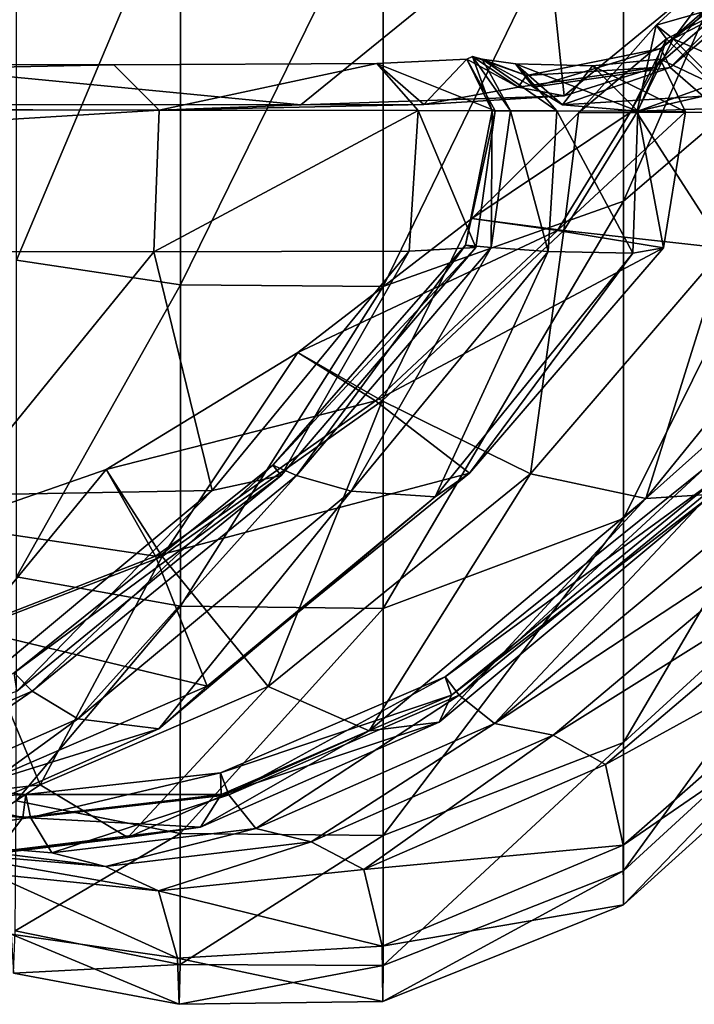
# Model space of a CAD drawing. Header units: millimetres. Extents: x 2387 to 13955, y -4964 to 364.
# Tile 699 of 1056: x 2520.45 to 2522.98, y -362.48 to -358.79. Entities that reach past the tile are written whole.
import ezdxf

# ---------------------------------------------------------------- set-up
doc = ezdxf.new("R2010")
doc.units = ezdxf.units.MM
doc.header["$MEASUREMENT"] = 0
doc.layers.add('Predefinito', color=7, linetype='Continuous', true_color=0x000000)

# ---------------------------------------------------------------- blocks, each defined once
blk = doc.blocks.new('Blocco 09')
at = {"layer": 'Predefinito'}
for points in [[(-888.3202, -624.5961, 15.6991), (-888.3202, -626.0801, 16.8506), (-889.3545, -626.9671, 15.872)], [(-889.3545, -626.9671, 15.872), (-889.3545, -625.4365, 14.6833), (-888.3202, -624.5961, 15.6991)], [(-890.2543, -627.2872, 15.5215), (-890.2543, -625.735, 14.3156), (-889.3545, -625.4365, 14.6833)], [(-889.3545, -625.4365, 14.6833), (-889.3545, -626.9671, 15.872), (-890.2543, -627.2872, 15.5215)], [(-891.6277, -627.1884, 15.6202), (-891.6279, -625.6611, 14.434), (-891.0139, -625.7303, 14.3233)], [(-889.2151, -626.3961, 433.5889), (-888.3891, -625.6743, 433.589), (-888.3828, -625.7384, 433.7778)], [(-888.3891, -625.6743, 433.589), (-889.2151, -626.3961, 433.5889), (-889.18, -626.467, 433.4069)], [(-889.18, -626.467, 433.4069), (-888.3256, -625.7386, 433.4113), (-888.3891, -625.6743, 433.589)], [(-891.0139, -625.7303, 14.3233), (-891.0138, -627.2808, 15.5279), (-891.6277, -627.1884, 15.6202)], [(-891.0138, -627.2808, 15.5279), (-891.0139, -625.7303, 14.3233), (-890.2543, -625.735, 14.3156)], [(-890.2543, -625.735, 14.3156), (-890.2543, -627.2872, 15.5215), (-891.0138, -627.2808, 15.5279)], [(-889.2372, -626.4668, 433.7732), (-888.3828, -625.7384, 433.7778), (-888.6793, -625.8343, 435.5938)], [(-888.3828, -625.7384, 433.7778), (-889.2372, -626.4668, 433.7732), (-889.2151, -626.3961, 433.5889)], [(-888.3256, -625.7386, 433.4113), (-889.18, -626.467, 433.4069), (-889.0564, -626.5738, 432.4781)], [(-889.5765, -626.5725, 435.5819), (-888.6793, -625.8343, 435.5938), (-889.6512, -625.8654, 440.6529)], [(-888.6793, -625.8343, 435.5938), (-889.5765, -626.5725, 435.5819), (-889.2372, -626.4668, 433.7732)], [(-898.2263, -625.8643, 468.8577), (-899.1375, -626.6054, 468.8492), (-890.5625, -626.6067, 440.6369)], [(-890.5625, -626.6067, 440.6369), (-889.6512, -625.8654, 440.6529), (-898.2263, -625.8643, 468.8577)], [(-889.6512, -625.8654, 440.6529), (-890.5625, -626.6067, 440.6369), (-889.5765, -626.5725, 435.5819)], [(-888.9094, -626.0126, 426.6408), (-889.2326, -626.3079, 426.6032), (-889.1689, -626.3594, 426.5047)], [(-889.2326, -626.3079, 426.6032), (-888.9094, -626.0126, 426.6408), (-888.9206, -626.2194, 426.7457)], [(-889.1689, -626.3594, 426.5047), (-888.8962, -626.2195, 426.5364), (-888.9094, -626.0126, 426.6408)], [(-888.3202, -626.0801, 16.8506), (-888.3202, -627.2316, 18.3346), (-889.3545, -628.1558, 17.4027)], [(-889.3545, -628.1558, 17.4027), (-889.3545, -626.9671, 15.872), (-888.3202, -626.0801, 16.8506)], [(-888.9206, -626.2194, 426.7457), (-889.1933, -626.3593, 426.7139), (-889.2326, -626.3079, 426.6032)], [(-889.1933, -626.3593, 426.7139), (-888.9206, -626.2194, 426.7457), (-889.0209, -626.529, 427.6164)], [(-888.8962, -626.2195, 426.5364), (-889.1689, -626.3594, 426.5047), (-888.99, -626.4373, 425.6442)], [(-889.5231, -626.6359, 426.5696), (-889.2326, -626.3079, 426.6032), (-889.1933, -626.3593, 426.7139)], [(-889.2326, -626.3079, 426.6032), (-889.5231, -626.6359, 426.5696), (-889.3054, -626.6351, 426.489)], [(-889.3054, -626.6351, 426.489), (-889.1689, -626.3594, 426.5047), (-889.2326, -626.3079, 426.6032)], [(-889.1933, -626.3593, 426.7139), (-889.3298, -626.6349, 426.6982), (-889.5231, -626.6359, 426.5696)], [(-889.3298, -626.6349, 426.6982), (-889.1933, -626.3593, 426.7139), (-889.2174, -626.4359, 427.5925)], [(-889.1689, -626.3594, 426.5047), (-889.3054, -626.6351, 426.489), (-888.8957, -626.6344, 425.6545)], [(-889.0209, -626.529, 427.6164), (-889.2174, -626.4359, 427.5925), (-889.1933, -626.3593, 426.7139)], [(-888.8957, -626.6344, 425.6545), (-888.99, -626.4373, 425.6442), (-889.1689, -626.3594, 426.5047)], [(-889.7175, -626.4969, 433.5533), (-889.2151, -626.3961, 433.5889), (-889.2372, -626.4668, 433.7732)], [(-889.2151, -626.3961, 433.5889), (-889.7175, -626.4969, 433.5533), (-889.6921, -626.5407, 433.3698)], [(-889.6921, -626.5407, 433.3698), (-889.18, -626.467, 433.4069), (-889.2151, -626.3961, 433.5889)], [(-890.1028, -626.6059, 435.5402), (-890.2787, -626.4519, 435.511), (-889.9412, -626.4358, 433.7056)], [(-889.8351, -626.6287, 433.7224), (-889.9412, -626.4358, 433.7056), (-890.2787, -626.4519, 435.511)], [(-889.9412, -626.4358, 433.7056), (-889.7493, -626.5406, 433.7358), (-890.1028, -626.6059, 435.5402)], [(-889.7493, -626.5406, 433.7358), (-889.9412, -626.4358, 433.7056), (-889.92, -626.425, 433.5216)], [(-889.8462, -626.629, 433.5332), (-889.92, -626.425, 433.5216), (-889.9412, -626.4358, 433.7056)], [(-889.9412, -626.4358, 433.7056), (-889.8351, -626.6287, 433.7224), (-889.8462, -626.629, 433.5332)], [(-889.92, -626.425, 433.5216), (-889.7175, -626.4969, 433.5533), (-889.7493, -626.5406, 433.7358)], [(-889.778, -626.6288, 433.3565), (-889.8841, -626.4359, 433.3399), (-889.92, -626.425, 433.5216)], [(-889.92, -626.425, 433.5216), (-889.8462, -626.629, 433.5332), (-889.778, -626.6288, 433.3565)], [(-889.7175, -626.4969, 433.5533), (-889.92, -626.425, 433.5216), (-889.8841, -626.4359, 433.3399)], [(-889.8841, -626.4359, 433.3399), (-889.778, -626.6288, 433.3565), (-889.6047, -626.6291, 432.4367)], [(-889.6047, -626.6291, 432.4367), (-889.7593, -626.4529, 432.4135), (-889.8841, -626.4359, 433.3399)], [(-889.6921, -626.5407, 433.3698), (-889.8841, -626.4359, 433.3399), (-889.7593, -626.4529, 432.4135)], [(-889.8841, -626.4359, 433.3399), (-889.6921, -626.5407, 433.3698), (-889.7175, -626.4969, 433.5533)], [(-889.1232, -626.6329, 427.6046), (-889.2174, -626.4359, 427.5925), (-889.4715, -626.46, 429.995)], [(-889.3006, -626.6307, 430.0184), (-889.4715, -626.46, 429.995), (-889.2174, -626.4359, 427.5925)], [(-889.2174, -626.4359, 427.5925), (-889.1232, -626.6329, 427.6046), (-889.3298, -626.6349, 426.6982)], [(-889.2174, -626.4359, 427.5925), (-889.0209, -626.529, 427.6164), (-889.3006, -626.6307, 430.0184)], [(-899.6681, -626.6259, 468.8031), (-899.8382, -626.4559, 468.7705), (-891.2634, -626.4568, 440.5571)], [(-891.2634, -626.4568, 440.5571), (-899.8382, -626.4559, 468.7705), (-899.6681, -626.6259, 468.8031)], [(-891.2634, -626.4568, 440.5571), (-891.0932, -626.627, 440.589), (-899.6681, -626.6259, 468.8031)], [(-899.6681, -626.6259, 468.8031), (-891.0932, -626.627, 440.589), (-891.2634, -626.4568, 440.5571)], [(-891.0932, -626.627, 440.589), (-891.2634, -626.4568, 440.5571), (-890.2787, -626.4519, 435.511)], [(-890.2787, -626.4519, 435.511), (-891.2634, -626.4568, 440.5571), (-891.0932, -626.627, 440.589)], [(-890.2787, -626.4519, 435.511), (-890.1028, -626.6059, 435.5402), (-891.0932, -626.627, 440.589)], [(-891.0932, -626.627, 440.589), (-890.1243, -626.6279, 435.5368), (-890.2787, -626.4519, 435.511)], [(-890.2787, -626.4519, 435.511), (-890.1243, -626.6279, 435.5368), (-889.8351, -626.6287, 433.7224)], [(-889.3006, -626.6307, 430.0184), (-889.4715, -626.46, 429.995), (-889.7593, -626.4529, 432.4135)], [(-889.7593, -626.4529, 432.4135), (-889.6047, -626.6291, 432.4367), (-889.3006, -626.6307, 430.0184)], [(-889.5832, -626.6071, 432.4401), (-889.7593, -626.4529, 432.4135), (-889.4715, -626.46, 429.995)], [(-889.7593, -626.4529, 432.4135), (-889.5832, -626.6071, 432.4401), (-889.6921, -626.5407, 433.3698)], [(-889.7493, -626.5406, 433.7358), (-889.2372, -626.4668, 433.7732), (-889.5765, -626.5725, 435.5819)], [(-889.2372, -626.4668, 433.7732), (-889.7493, -626.5406, 433.7358), (-889.7175, -626.4969, 433.5533)], [(-889.18, -626.467, 433.4069), (-889.6921, -626.5407, 433.3698), (-889.5832, -626.6071, 432.4401)], [(-889.4715, -626.46, 429.995), (-889.3006, -626.6307, 430.0184), (-889.5832, -626.6071, 432.4401)], [(-889.5832, -626.6071, 432.4401), (-889.0564, -626.5738, 432.4781), (-889.18, -626.467, 433.4069)], [(-889.4715, -626.46, 429.995), (-889.3006, -626.6307, 430.0184), (-889.1232, -626.6329, 427.6046)], [(-889.5765, -626.5725, 435.5819), (-890.1028, -626.6059, 435.5402), (-889.7493, -626.5406, 433.7358)], [(-888.7687, -626.611, 430.0535), (-889.3006, -626.6307, 430.0184), (-889.0209, -626.529, 427.6164)], [(-890.1028, -626.6059, 435.5402), (-889.5765, -626.5725, 435.5819), (-890.5625, -626.6067, 440.6369)], [(-889.0564, -626.5738, 432.4781), (-889.5832, -626.6071, 432.4401), (-889.3006, -626.6307, 430.0184)], [(-889.3006, -626.6307, 430.0184), (-888.7687, -626.611, 430.0535), (-889.0564, -626.5738, 432.4781)], [(-891.0932, -626.627, 440.589), (-899.6681, -626.6259, 468.8031), (-899.6882, -627.1563, 468.8546)], [(-899.6882, -627.1563, 468.8546), (-891.1133, -627.1576, 440.6371), (-891.0932, -626.627, 440.589)], [(-899.1375, -626.6054, 468.8492), (-899.6681, -626.6259, 468.8031), (-891.0932, -626.627, 440.589)], [(-891.0932, -626.627, 440.589), (-890.5625, -626.6067, 440.6369), (-899.1375, -626.6054, 468.8492)], [(-890.1243, -626.6279, 435.5368), (-891.0932, -626.627, 440.589), (-891.1133, -627.1576, 440.6371)], [(-891.1133, -627.1576, 440.6371), (-890.1572, -627.1544, 435.5775), (-890.1243, -626.6279, 435.5368)], [(-890.5625, -626.6067, 440.6369), (-891.0932, -626.627, 440.589), (-890.1028, -626.6059, 435.5402)], [(-890.1243, -626.6279, 435.5368), (-890.1572, -627.1544, 435.5775), (-889.908, -627.1411, 433.7548)], [(-889.908, -627.1411, 433.7548), (-889.8351, -626.6287, 433.7224), (-890.1243, -626.6279, 435.5368)], [(-889.8351, -626.6287, 433.7224), (-889.908, -627.1411, 433.7548), (-889.9459, -627.132, 433.5609)], [(-889.9459, -627.132, 433.5609), (-889.8462, -626.629, 433.5332), (-889.8351, -626.6287, 433.7224)], [(-889.8462, -626.629, 433.5332), (-889.9459, -627.132, 433.5609), (-889.8508, -627.1413, 433.3881)], [(-889.778, -626.6288, 433.3565), (-889.8508, -627.1413, 433.3881), (-889.6372, -627.1559, 432.4733)], [(-889.8508, -627.1413, 433.3881), (-889.778, -626.6288, 433.3565), (-889.8462, -626.629, 433.5332)], [(-889.6372, -627.1559, 432.4733), (-889.6047, -626.6291, 432.4367), (-889.778, -626.6288, 433.3565)], [(-889.6047, -626.6291, 432.4367), (-889.6372, -627.1559, 432.4733), (-889.3194, -627.1625, 430.0535)], [(-889.3194, -627.1625, 430.0535), (-889.3006, -626.6307, 430.0184), (-889.6047, -626.6291, 432.4367)], [(-889.3298, -626.6349, 426.6982), (-889.6025, -627.0769, 426.6988), (-889.9228, -627.0328, 426.5552)], [(-889.9228, -627.0328, 426.5552), (-889.5231, -626.6359, 426.5696), (-889.3298, -626.6349, 426.6982)], [(-889.5231, -626.6359, 426.5696), (-889.9228, -627.0328, 426.5552), (-889.5781, -627.0771, 426.4893)], [(-889.6025, -627.0769, 426.6988), (-889.3298, -626.6349, 426.6982), (-889.1232, -626.6329, 427.6046)], [(-889.1232, -626.6329, 427.6046), (-889.2053, -627.1425, 427.6287), (-889.6025, -627.0769, 426.6988)], [(-889.3054, -626.6351, 426.489), (-889.5781, -627.0771, 426.4893), (-888.9777, -627.1441, 425.676)], [(-889.5781, -627.0771, 426.4893), (-889.3054, -626.6351, 426.489), (-889.5231, -626.6359, 426.5696)], [(-889.3006, -626.6307, 430.0184), (-889.3194, -627.1625, 430.0535), (-889.2053, -627.1425, 427.6287)], [(-888.9777, -627.1441, 425.676), (-888.8957, -626.6344, 425.6545), (-889.3054, -626.6351, 426.489)], [(-889.2053, -627.1425, 427.6287), (-889.1232, -626.6329, 427.6046), (-889.3006, -626.6307, 430.0184)], [(-890.2543, -628.493, 17.0736), (-890.2543, -627.2872, 15.5215), (-889.3545, -626.9671, 15.872)], [(-889.3545, -626.9671, 15.872), (-889.3545, -628.1558, 17.4027), (-890.2543, -628.493, 17.0736)], [(-889.9228, -627.0328, 426.5552), (-890.574, -627.5345, 426.5753), (-890.259, -627.7159, 426.5059)], [(-890.574, -627.5345, 426.5753), (-889.9228, -627.0328, 426.5552), (-889.6025, -627.0769, 426.6988)], [(-890.259, -627.7159, 426.5059), (-889.5781, -627.0771, 426.4893), (-889.9228, -627.0328, 426.5552)], [(-889.6025, -627.0769, 426.6988), (-890.2834, -627.7158, 426.7156), (-890.574, -627.5345, 426.5753)], [(-890.2834, -627.7158, 426.7156), (-889.6025, -627.0769, 426.6988), (-889.2053, -627.1425, 427.6287)], [(-889.5781, -627.0771, 426.4893), (-890.259, -627.7159, 426.5059), (-889.7032, -627.9887, 425.6871)], [(-889.7032, -627.9887, 425.6871), (-888.9777, -627.1441, 425.676), (-889.5781, -627.0771, 426.4893)], [(-890.668, -627.957, 433.5772), (-889.9459, -627.132, 433.5609), (-889.908, -627.1411, 433.7548)], [(-889.9459, -627.132, 433.5609), (-890.668, -627.957, 433.5772), (-890.5791, -627.9953, 433.4031)], [(-889.908, -627.1411, 433.7548), (-890.6365, -627.9951, 433.7708), (-890.668, -627.957, 433.5772)], [(-890.6365, -627.9951, 433.7708), (-889.908, -627.1411, 433.7548), (-890.1572, -627.1544, 435.5775)], [(-890.5791, -627.9953, 433.4031), (-889.8508, -627.1413, 433.3881), (-889.9459, -627.132, 433.5609)], [(-889.8508, -627.1413, 433.3881), (-890.5791, -627.9953, 433.4031), (-890.3748, -628.0535, 432.4865)], [(-890.3748, -628.0535, 432.4865), (-889.6372, -627.1559, 432.4733), (-889.8508, -627.1413, 433.3881)], [(-889.2053, -627.1425, 427.6287), (-889.931, -627.9868, 427.641), (-890.2834, -627.7158, 426.7156)], [(-889.931, -627.9868, 427.641), (-889.2053, -627.1425, 427.6287), (-889.3194, -627.1625, 430.0535)], [(-888.9777, -627.1441, 425.676), (-889.7032, -627.9887, 425.6871), (-889.2714, -628.0818, 423.2984)], [(-889.2714, -628.0818, 423.2984), (-888.5309, -627.1682, 423.2899), (-888.9777, -627.1441, 425.676)], [(-891.8544, -628.0691, 440.6537), (-891.1133, -627.1576, 440.6371), (-899.6882, -627.1563, 468.8546)], [(-891.1133, -627.1576, 440.6371), (-891.8544, -628.0691, 440.6537), (-890.8951, -628.0518, 435.5931)], [(-890.8951, -628.0518, 435.5931), (-890.1572, -627.1544, 435.5775), (-891.1133, -627.1576, 440.6371)], [(-890.1572, -627.1544, 435.5775), (-890.8951, -628.0518, 435.5931), (-890.6365, -627.9951, 433.7708)], [(-889.6372, -627.1559, 432.4733), (-890.3748, -628.0535, 432.4865), (-890.0601, -628.075, 430.0652)], [(-890.0601, -628.075, 430.0652), (-889.3194, -627.1625, 430.0535), (-889.6372, -627.1559, 432.4733)], [(-889.3194, -627.1625, 430.0535), (-890.0601, -628.075, 430.0652), (-889.931, -627.9868, 427.641)], [(-888.5309, -627.1682, 423.2899), (-889.2714, -628.0818, 423.2984), (-889.0206, -628.065, 420.8696)], [(-891.6279, -628.3747, 17.1476), (-891.6277, -627.1884, 15.6202), (-891.0138, -627.2808, 15.5279)], [(-888.3202, -627.2316, 18.3346), (-888.3202, -628.048, 20.1374), (-889.3545, -628.9949, 19.2828)], [(-889.3545, -628.9949, 19.2828), (-889.3545, -628.1558, 17.4027), (-888.3202, -627.2316, 18.3346)], [(-891.0138, -627.2808, 15.5279), (-891.0139, -628.4853, 17.0783), (-891.6279, -628.3747, 17.1476)], [(-891.0139, -628.4853, 17.0783), (-891.0138, -627.2808, 15.5279), (-890.2543, -627.2872, 15.5215)], [(-890.2543, -627.2872, 15.5215), (-890.2543, -628.493, 17.0736), (-891.0139, -628.4853, 17.0783)], [(-890.574, -627.5345, 426.5753), (-891.2918, -627.9732, 426.6119), (-891.0827, -628.2981, 426.5302)], [(-891.2918, -627.9732, 426.6119), (-890.574, -627.5345, 426.5753), (-890.2834, -627.7158, 426.7156)], [(-891.0827, -628.2981, 426.5302), (-890.259, -627.7159, 426.5059), (-890.574, -627.5345, 426.5753)], [(-890.2834, -627.7158, 426.7156), (-891.1071, -628.2978, 426.7403), (-891.2918, -627.9732, 426.6119)], [(-891.1071, -628.2978, 426.7403), (-890.2834, -627.7158, 426.7156), (-889.931, -627.9868, 427.641)], [(-890.259, -627.7159, 426.5059), (-891.0827, -628.2981, 426.5302), (-890.6858, -628.7862, 425.693)], [(-890.6858, -628.7862, 425.693), (-889.7032, -627.9887, 425.6871), (-890.259, -627.7159, 426.5059)], [(-891.6362, -628.734, 433.5877), (-890.668, -627.957, 433.5772), (-890.6365, -627.9951, 433.7708)], [(-890.668, -627.957, 433.5772), (-891.6362, -628.734, 433.5877), (-891.5696, -628.8029, 433.4098)], [(-891.5696, -628.8029, 433.4098), (-890.5791, -627.9953, 433.4031), (-890.668, -627.957, 433.5772)], [(-891.8912, -628.1807, 426.6472), (-891.2918, -627.9732, 426.6119), (-891.1071, -628.2978, 426.7403)], [(-891.2918, -627.9732, 426.6119), (-891.8912, -628.1807, 426.6472), (-891.7834, -628.5699, 426.5537)], [(-891.7834, -628.5699, 426.5537), (-891.0827, -628.2981, 426.5302), (-891.2918, -627.9732, 426.6119)], [(-890.6365, -627.9951, 433.7708), (-891.6271, -628.8026, 433.7783), (-891.6362, -628.734, 433.5877)], [(-891.6271, -628.8026, 433.7783), (-890.6365, -627.9951, 433.7708), (-890.8951, -628.0518, 435.5931)], [(-889.931, -627.9868, 427.641), (-890.9134, -628.7841, 427.6472), (-891.1071, -628.2978, 426.7403)], [(-890.9134, -628.7841, 427.6472), (-889.931, -627.9868, 427.641), (-890.0601, -628.075, 430.0652)], [(-889.7032, -627.9887, 425.6871), (-890.6858, -628.7862, 425.693), (-890.3071, -628.9513, 423.2985)], [(-890.3071, -628.9513, 423.2985), (-889.2714, -628.0818, 423.2984), (-889.7032, -627.9887, 425.6871)], [(-890.0231, -628.749, 419.746), (-889.0547, -627.9703, 419.7408), (-889.0084, -628.0084, 419.9304)], [(-889.0547, -627.9703, 419.7408), (-890.0231, -628.749, 419.746), (-889.9707, -628.8181, 419.5645)], [(-889.9707, -628.8181, 419.5645), (-888.9798, -628.0089, 419.5611), (-889.0547, -627.9703, 419.7408)], [(-890.5791, -627.9953, 433.4031), (-891.5696, -628.8029, 433.4098), (-891.3987, -628.9068, 432.4879)], [(-891.3987, -628.9068, 432.4879), (-890.3748, -628.0535, 432.4865), (-890.5791, -627.9953, 433.4031)], [(-889.0084, -628.0084, 419.9304), (-889.9993, -628.8176, 419.9341), (-890.0231, -628.749, 419.746)], [(-889.9993, -628.8176, 419.9341), (-889.0084, -628.0084, 419.9304), (-889.0206, -628.065, 420.8696)], [(-888.9798, -628.0089, 419.5611), (-889.9707, -628.8181, 419.5645), (-889.8374, -628.9245, 417.7299)], [(-889.8374, -628.9245, 417.7299), (-888.8126, -628.0695, 417.729), (-888.9798, -628.0089, 419.5611)], [(-891.919, -628.9048, 435.5958), (-890.8951, -628.0518, 435.5931), (-891.8544, -628.0691, 440.6537)], [(-890.8951, -628.0518, 435.5931), (-891.919, -628.9048, 435.5958), (-891.6271, -628.8026, 433.7783)], [(-890.3748, -628.0535, 432.4865), (-891.3987, -628.9068, 432.4879), (-891.0953, -628.9438, 430.0651)], [(-891.0953, -628.9438, 430.0651), (-890.0601, -628.075, 430.0652), (-890.3748, -628.0535, 432.4865)], [(-890.0453, -628.9196, 420.8708), (-889.0206, -628.065, 420.8696), (-889.2714, -628.0818, 423.2984)], [(-889.0206, -628.065, 420.8696), (-890.0453, -628.9196, 420.8708), (-889.9993, -628.8176, 419.9341)], [(-888.3202, -628.048, 20.1374), (-888.3202, -628.5269, 22.2456), (-889.3546, -629.4764, 21.5201)], [(-889.3546, -629.4764, 21.5201), (-889.3545, -628.9949, 19.2828), (-888.3202, -628.048, 20.1374)], [(-890.0601, -628.075, 430.0652), (-891.0953, -628.9438, 430.0651), (-890.9134, -628.7841, 427.6472)], [(-889.2714, -628.0818, 423.2984), (-890.3071, -628.9513, 423.2985), (-890.0453, -628.9196, 420.8708)], [(-888.5823, -628.0972, 412.5827), (-888.8126, -628.0695, 417.729), (-889.8374, -628.9245, 417.7299)], [(-889.8374, -628.9245, 417.7299), (-889.6184, -628.9682, 412.5827), (-888.5823, -628.0972, 412.5827)], [(-888.3857, -628.1967, 359.8209), (-888.5823, -628.0972, 412.5827), (-889.6184, -628.9682, 412.5827)], [(-890.2543, -629.3439, 18.9856), (-890.2543, -628.493, 17.0736), (-889.3545, -628.1558, 17.4027)], [(-889.3545, -628.1558, 17.4027), (-889.3545, -628.9949, 19.2828), (-890.2543, -629.3439, 18.9856)], [(-891.1071, -628.2978, 426.7403), (-891.8079, -628.5696, 426.7639), (-891.8912, -628.1807, 426.6472)], [(-889.6184, -628.9682, 412.5827), (-889.4217, -629.0773, 359.7496), (-888.3857, -628.1967, 359.8209)], [(-888.3202, -628.4726, 215.1428), (-888.3857, -628.1967, 359.8209), (-889.4217, -629.0773, 359.7496)], [(-891.8079, -628.5696, 426.7639), (-891.1071, -628.2978, 426.7403), (-890.9134, -628.7841, 427.6472)], [(-891.0827, -628.2981, 426.5302), (-891.7834, -628.5699, 426.5537), (-891.5388, -629.1544, 425.6989)], [(-891.5388, -629.1544, 425.6989), (-890.6858, -628.7862, 425.693), (-891.0827, -628.2981, 426.5302)], [(-891.6293, -629.2142, 19.0341), (-891.6279, -628.3747, 17.1476), (-891.0139, -628.4853, 17.0783)], [(-889.4217, -629.0773, 359.7496), (-889.3556, -629.3799, 214.8576), (-888.3202, -628.4726, 215.1428)], [(-888.3202, -628.6683, 71.6003), (-888.3202, -628.4726, 215.1428), (-889.3556, -629.3799, 214.8576)], [(-891.0139, -628.4853, 17.0783), (-891.0143, -629.3365, 18.9884), (-891.6293, -629.2142, 19.0341)], [(-891.0143, -629.3365, 18.9884), (-891.0139, -628.4853, 17.0783), (-890.2543, -628.493, 17.0736)], [(-890.2543, -628.493, 17.0736), (-890.2543, -629.3439, 18.9856), (-891.0143, -629.3365, 18.9884)], [(-888.3202, -628.5269, 22.2456), (-888.3202, -628.6683, 71.6003), (-889.3548, -629.6037, 71.0624)], [(-889.3548, -629.6037, 71.0624), (-889.3546, -629.4764, 21.5201), (-888.3202, -628.5269, 22.2456)], [(-892.2766, -629.2394, 425.7012), (-891.5388, -629.1544, 425.6989), (-891.7834, -628.5699, 426.5537)], [(-890.9134, -628.7841, 427.6472), (-891.766, -629.1522, 427.6532), (-891.8079, -628.5696, 426.7639)], [(-889.3556, -629.3799, 214.8576), (-889.3548, -629.6037, 71.0624), (-888.3202, -628.6683, 71.6003)], [(-892.4289, -629.176, 433.4163), (-891.5696, -628.8029, 433.4098), (-891.6362, -628.734, 433.5877)], [(-890.0231, -628.749, 419.746), (-890.8634, -629.1086, 419.751), (-890.8326, -629.1912, 419.5678)], [(-890.8634, -629.1086, 419.751), (-890.0231, -628.749, 419.746), (-889.9993, -628.8176, 419.9341)], [(-890.8326, -629.1912, 419.5678), (-889.9707, -628.8181, 419.5645), (-890.0231, -628.749, 419.746)], [(-891.5696, -628.8029, 433.4098), (-892.4289, -629.176, 433.4163), (-892.2902, -629.3003, 432.4893)], [(-892.2902, -629.3003, 432.4893), (-891.3987, -628.9068, 432.4879), (-891.5696, -628.8029, 433.4098)], [(-891.766, -629.1522, 427.6532), (-890.9134, -628.7841, 427.6472), (-891.0953, -628.9438, 430.0651)], [(-890.6858, -628.7862, 425.693), (-891.5388, -629.1544, 425.6989), (-891.2114, -629.3516, 423.2986)], [(-891.2114, -629.3516, 423.2986), (-890.3071, -628.9513, 423.2985), (-890.6858, -628.7862, 425.693)], [(-889.9993, -628.8176, 419.9341), (-890.8612, -629.1906, 419.9375), (-890.8634, -629.1086, 419.751)], [(-890.8612, -629.1906, 419.9375), (-889.9993, -628.8176, 419.9341), (-890.0453, -628.9196, 420.8708)], [(-889.9707, -628.8181, 419.5645), (-890.8326, -629.1912, 419.5678), (-890.7319, -629.3178, 417.7307)], [(-890.7319, -629.3178, 417.7307), (-889.8374, -628.9245, 417.7299), (-889.9707, -628.8181, 419.5645)], [(-891.3987, -628.9068, 432.4879), (-892.2902, -629.3003, 432.4893), (-891.998, -629.3441, 430.065)], [(-891.998, -629.3441, 430.065), (-891.0953, -628.9438, 430.0651), (-891.3987, -628.9068, 432.4879)], [(-891.0953, -628.9438, 430.0651), (-891.998, -629.3441, 430.065), (-891.766, -629.1522, 427.6532)], [(-890.3071, -628.9513, 423.2985), (-891.2114, -629.3516, 423.2986), (-890.9394, -629.3131, 420.8719)], [(-890.9394, -629.3131, 420.8719), (-890.0453, -628.9196, 420.8708), (-890.3071, -628.9513, 423.2985)], [(-890.0453, -628.9196, 420.8708), (-890.9394, -629.3131, 420.8719), (-890.8612, -629.1906, 419.9375)], [(-889.8374, -628.9245, 417.7299), (-890.7319, -629.3178, 417.7307), (-890.524, -629.3679, 412.5826)], [(-890.524, -629.3679, 412.5826), (-889.6184, -628.9682, 412.5827), (-889.8374, -628.9245, 417.7299)], [(-889.6184, -628.9682, 412.5827), (-890.524, -629.3679, 412.5826), (-890.327, -629.4712, 359.7255)], [(-890.327, -629.4712, 359.7255), (-889.4217, -629.0773, 359.7496), (-889.6184, -628.9682, 412.5827)], [(-890.2546, -629.831, 21.2709), (-890.2543, -629.3439, 18.9856), (-889.3545, -628.9949, 19.2828)], [(-889.3545, -628.9949, 19.2828), (-889.3546, -629.4764, 21.5201), (-890.2546, -629.831, 21.2709)], [(-889.3556, -629.3799, 214.8576), (-889.4217, -629.0773, 359.7496), (-890.327, -629.4712, 359.7255)], [(-891.6045, -629.2765, 419.9388), (-892.2397, -629.2239, 419.9358), (-892.2297, -629.1374, 419.7502)], [(-892.2297, -629.1374, 419.7502), (-891.5931, -629.1907, 419.7533), (-891.6045, -629.2765, 419.9388)], [(-891.5931, -629.1907, 419.7533), (-892.2297, -629.1374, 419.7502), (-892.2111, -629.2243, 419.566)], [(-890.8634, -629.1086, 419.751), (-891.5931, -629.1907, 419.7533), (-891.5759, -629.277, 419.569)], [(-891.5931, -629.1907, 419.7533), (-890.8634, -629.1086, 419.751), (-890.8612, -629.1906, 419.9375)], [(-891.5759, -629.277, 419.569), (-890.8326, -629.1912, 419.5678), (-890.8634, -629.1086, 419.751)], [(-891.5388, -629.1544, 425.6989), (-892.2766, -629.2394, 425.7012), (-891.9814, -629.4451, 423.2975)], [(-891.9814, -629.4451, 423.2975), (-891.2114, -629.3516, 423.2986), (-891.5388, -629.1544, 425.6989)], [(-892.2111, -629.2243, 419.566), (-891.5759, -629.277, 419.569), (-891.5931, -629.1907, 419.7533)], [(-891.6045, -629.2765, 419.9388), (-890.8612, -629.1906, 419.9375), (-890.9394, -629.3131, 420.8719)], [(-890.8612, -629.1906, 419.9375), (-891.6045, -629.2765, 419.9388), (-891.5931, -629.1907, 419.7533)], [(-890.8326, -629.1912, 419.5678), (-891.5759, -629.277, 419.569), (-891.4954, -629.4087, 417.7303)], [(-891.4954, -629.4087, 417.7303), (-890.7319, -629.3178, 417.7307), (-890.8326, -629.1912, 419.5678)], [(-892.2397, -629.2239, 419.9358), (-891.6045, -629.2765, 419.9388), (-891.703, -629.4046, 420.8715)], [(-891.5759, -629.277, 419.569), (-892.2111, -629.2243, 419.566), (-892.1277, -629.3567, 417.7278)], [(-891.6326, -629.7013, 21.2978), (-891.6293, -629.2142, 19.0341), (-891.0143, -629.3365, 18.9884)], [(-892.1277, -629.3567, 417.7278), (-891.4954, -629.4087, 417.7303), (-891.5759, -629.277, 419.569)], [(-890.9394, -629.3131, 420.8719), (-891.703, -629.4046, 420.8715), (-891.6045, -629.2765, 419.9388)], [(-891.703, -629.4046, 420.8715), (-890.9394, -629.3131, 420.8719), (-891.2114, -629.3516, 423.2986)], [(-890.7319, -629.3178, 417.7307), (-891.4954, -629.4087, 417.7303), (-891.2941, -629.4595, 412.5821)], [(-891.2941, -629.4595, 412.5821), (-890.524, -629.3679, 412.5826), (-890.7319, -629.3178, 417.7307)], [(-892.1277, -629.3567, 417.7278), (-891.9234, -629.4066, 412.5803), (-891.2941, -629.4595, 412.5821)], [(-891.2941, -629.4595, 412.5821), (-891.4954, -629.4087, 417.7303), (-892.1277, -629.3567, 417.7278)], [(-891.2114, -629.3516, 423.2986), (-891.9814, -629.4451, 423.2975), (-891.703, -629.4046, 420.8715)], [(-891.0143, -629.3365, 18.9884), (-891.0155, -629.827, 21.272), (-891.6326, -629.7013, 21.2978)], [(-891.0155, -629.827, 21.272), (-891.0143, -629.3365, 18.9884), (-890.2543, -629.3439, 18.9856)], [(-890.2543, -629.3439, 18.9856), (-890.2546, -629.831, 21.2709), (-891.0155, -629.827, 21.272)], [(-890.524, -629.3679, 412.5826), (-891.2941, -629.4595, 412.5821), (-891.0958, -629.5507, 359.7251)], [(-891.0958, -629.5507, 359.7251), (-890.327, -629.4712, 359.7255), (-890.524, -629.3679, 412.5826)], [(-890.327, -629.4712, 359.7255), (-890.2588, -629.7579, 214.761), (-889.3556, -629.3799, 214.8576)], [(-889.3548, -629.6037, 71.0624), (-889.3556, -629.3799, 214.8576), (-890.2588, -629.7579, 214.761)], [(-891.9234, -629.4066, 412.5803), (-891.7222, -629.4877, 359.7251), (-891.0958, -629.5507, 359.7251)], [(-891.0958, -629.5507, 359.7251), (-891.2941, -629.4595, 412.5821), (-891.9234, -629.4066, 412.5803)], [(-891.7222, -629.4877, 359.7251), (-891.6478, -629.7137, 214.7641), (-891.0245, -629.8035, 214.7606)], [(-891.0245, -629.8035, 214.7606), (-891.0958, -629.5507, 359.7251), (-891.7222, -629.4877, 359.7251)], [(-890.2588, -629.7579, 214.761), (-890.327, -629.4712, 359.7255), (-891.0958, -629.5507, 359.7251)], [(-890.2558, -629.9653, 70.8793), (-890.2546, -629.831, 21.2709), (-889.3546, -629.4764, 21.5201)], [(-889.3546, -629.4764, 21.5201), (-889.3548, -629.6037, 71.0624), (-890.2558, -629.9653, 70.8793)], [(-891.0958, -629.5507, 359.7251), (-891.0245, -629.8035, 214.7606), (-890.2588, -629.7579, 214.761)], [(-890.2588, -629.7579, 214.761), (-890.2558, -629.9653, 70.8793), (-889.3548, -629.6037, 71.0624)], [(-891.6478, -629.7137, 214.7641), (-891.6385, -629.8599, 70.8905), (-891.0184, -629.9763, 70.8793)], [(-891.0184, -629.9763, 70.8793), (-891.0245, -629.8035, 214.7606), (-891.6478, -629.7137, 214.7641)], [(-891.6385, -629.8599, 70.8905), (-891.6326, -629.7013, 21.2978), (-891.0155, -629.827, 21.272)], [(-890.2558, -629.9653, 70.8793), (-890.2588, -629.7579, 214.761), (-891.0245, -629.8035, 214.7606)], [(-891.0155, -629.827, 21.272), (-891.0184, -629.9763, 70.8793), (-891.6385, -629.8599, 70.8905)], [(-891.0245, -629.8035, 214.7606), (-891.0184, -629.9763, 70.8793), (-890.2558, -629.9653, 70.8793)], [(-891.0184, -629.9763, 70.8793), (-891.0155, -629.827, 21.272), (-890.2546, -629.831, 21.2709)], [(-890.2546, -629.831, 21.2709), (-890.2558, -629.9653, 70.8793), (-891.0184, -629.9763, 70.8793)]]:
    blk.add_3dface(points, dxfattribs=at)

msp = doc.modelspace()

# ---------------------------------------------------------------- block references
at = {"layer": 'Predefinito'}
msp.add_blockref('Blocco 09', (3412.0659, 267.4927), dxfattribs=at)

doc.saveas('drawing.dxf')
